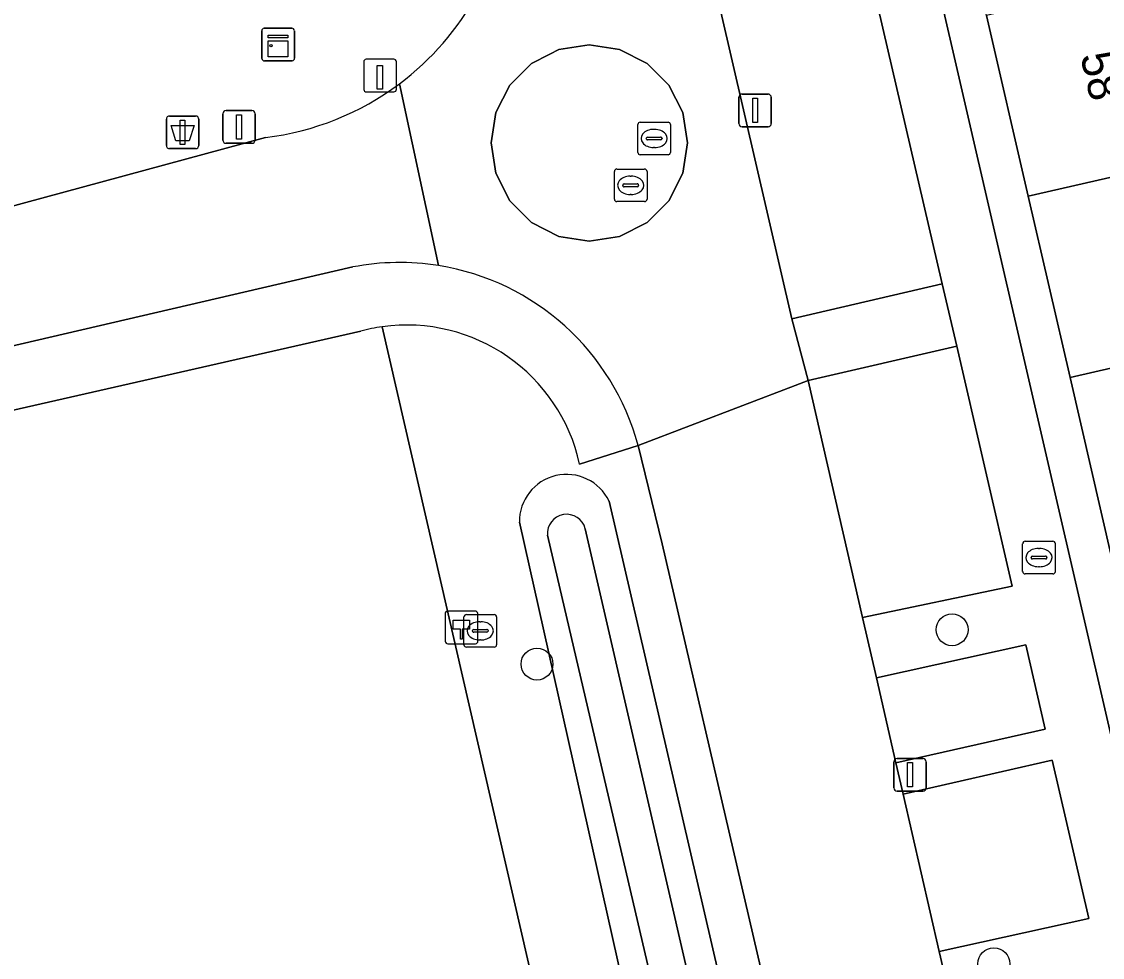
# Model space of a CAD drawing. Extents: x 156412 to 157779, y 382335 to 383768.
# Drawn here: x 156831.19 to 156864.31, y 383195.6 to 383224.29 of the extents above; entities that cross this region are included whole.
import ezdxf

# ---------------------------------------------------------------- set-up
doc = ezdxf.new("R2010")
doc.units = 0
for name, color, linetype in [('IMGEO_Afvalbak', 7, 'Continuous'), ('IMGEO_Berm_groen', 7, 'Continuous'), ('IMGEO_Boom', 7, 'Continuous'), ('IMGEO_Brandkraan', 7, 'Continuous'), ('IMGEO_Erf', 7, 'Continuous'), ('IMGEO_Greppel_droge_sloot', 7, 'Continuous'), ('IMGEO_Hectometerpaal', 7, 'Continuous'), ('IMGEO_Kast', 7, 'Continuous'), ('IMGEO_Lichtmast', 7, 'Continuous'), ('IMGEO_Oever', 7, 'Continuous'), ('IMGEO_Paal', 7, 'Continuous'), ('IMGEO_Pand', 7, 'Continuous'), ('IMGEO_Pand_nummerreeks', 7, 'Continuous'), ('IMGEO_Parkeervlak_open', 7, 'Continuous'), ('IMGEO_Rijbaan_lokaal_gesloten', 7, 'Continuous'), ('IMGEO_Rijbaan_lokaal_open', 7, 'Continuous'), ('IMGEO_Rioolput', 7, 'Continuous'), ('IMGEO_Verkeersbordpaal', 7, 'Continuous'), ('IMGEO_Voetpad_open', 7, 'Continuous')]:
    doc.layers.add(name, color=color, linetype=linetype)

msp = doc.modelspace()

# ---------------------------------------------------------------- linework, layer by layer
at = {"layer": 'IMGEO_Afvalbak'}
for p, q in [((156835.624, 383220.492), (156835.624, 383221.292)), ((156835.624, 383221.292), (156835.624, 383220.492)), ((156835.724, 383221.392), (156836.514, 383221.392)), ((156836.514, 383221.392), (156835.724, 383221.392)), ((156836.614, 383221.292), (156836.614, 383220.492)), ((156836.614, 383220.492), (156836.614, 383221.292)), ((156836.514, 383220.392), (156835.724, 383220.392)), ((156835.724, 383220.392), (156836.514, 383220.392))]:
    msp.add_line(p, q, dxfattribs=at)
msp.add_lwpolyline([(156835.767, 383221.106), (156836.471, 383221.106), (156836.322, 383220.636), (156835.916, 383220.636), (156835.767, 383221.106)], dxfattribs=at)
for centre, start, end in [((156835.724, 383221.292), 90, 180), ((156835.724, 383221.292), 90, 180), ((156836.514, 383221.292), 0, 90), ((156836.514, 383221.292), 360, 90), ((156835.724, 383220.492), 180, 270), ((156835.724, 383220.492), 180, 270), ((156836.514, 383220.492), 270, 0), ((156836.514, 383220.492), 270, 0)]:
    msp.add_arc(centre, 0.1, start, end, dxfattribs=at)
at = {"layer": 'IMGEO_Berm_groen'}
msp.add_lwpolyline([(156856.451, 383228.939), (156851.854, 383227.862), (156854.794, 383215.177), (156859.4, 383216.245)], close=True, dxfattribs=at)
for points in [[(156826.264, 383217.377), (156838.657, 383220.734)], [(156842.236, 383214.933), (156855.66, 383156.552), (156856.466, 383153.044), (156856.89, 383151.2), (156857.139, 383150.119), (156859.508, 383150.574), (156859.439, 383150.882), (156859.025, 383152.734), (156846.442, 383208.943)], [(156849.189, 383209.586), (156862.447, 383152.319), (156862.708, 383151.192), (156864.012, 383151.443), (156863.849, 383152.15), (156863.532, 383153.52), (156850.812, 383208.283), (156850.078, 383211.298), (156848.287, 383210.722)]]:
    msp.add_lwpolyline(points, dxfattribs=at)
for centre, radius, start, end in [((156837.632, 383229.234), 8.563, 306.8222, 355.7311), ((156837.636, 383229.228), 8.555, 276.8535, 306.8263), ((156842.985, 383209.556), 5.429, 12.4012, 97.9293), ((156847.886, 383208.964), 1.444, 25.5176, 180.8309)]:
    msp.add_arc(centre, radius, start, end, dxfattribs=at)
at = {"layer": 'IMGEO_Boom'}
for centre in [(156859.7, 383205.646), (156846.981, 383204.593), (156860.979, 383195.406)]:
    msp.add_circle(centre, 0.489, dxfattribs=at)
at = {"layer": 'IMGEO_Brandkraan'}
for p, q in [((156861.863, 383207.432), (156861.863, 383208.284)), ((156861.938, 383208.358), (156862.79, 383208.358)), ((156862.864, 383208.284), (156862.864, 383207.432)), ((156862.165, 383207.901), (156862.563, 383207.901)), ((156862.351, 383208.138), (156862.376, 383208.138)), ((156862.122, 383207.852), (156862.122, 383207.864)), ((156862.56, 383207.815), (156862.162, 383207.815)), ((156862.374, 383207.578), (156862.349, 383207.578)), ((156862.606, 383207.864), (156862.606, 383207.852)), ((156862.79, 383207.358), (156861.938, 383207.358)), ((156844.742, 383205.186), (156844.742, 383206.038)), ((156844.817, 383206.112), (156845.669, 383206.112)), ((156845.743, 383206.038), (156845.743, 383205.186)), ((156845.001, 383205.606), (156845.001, 383205.618)), ((156845.044, 383205.655), (156845.442, 383205.655)), ((156845.23, 383205.892), (156845.255, 383205.892)), ((156845.485, 383205.618), (156845.485, 383205.606)), ((156845.439, 383205.569), (156845.041, 383205.569)), ((156845.253, 383205.332), (156845.228, 383205.332)), ((156845.669, 383205.112), (156844.817, 383205.112))]:
    msp.add_line(p, q, dxfattribs=at)
for points in [[(156861.863, 383207.432), (156861.863, 383208.284)], [(156861.938, 383208.358), (156862.79, 383208.358)], [(156862.864, 383208.284), (156862.864, 383207.432)], [(156862.79, 383207.358), (156861.938, 383207.358)], [(156844.742, 383205.186), (156844.742, 383206.038)], [(156844.817, 383206.112), (156845.669, 383206.112)], [(156845.743, 383206.038), (156845.743, 383205.186)], [(156845.669, 383205.112), (156844.817, 383205.112)]]:
    msp.add_lwpolyline(points, dxfattribs=at)
for centre, radius, start, end in [((156861.94, 383208.282), 0.0765, 91.552, 178.448), ((156861.94, 383208.282), 0.0765, 91.552, 178.448), ((156862.788, 383208.282), 0.0765, 1.552, 88.448), ((156862.788, 383208.282), 0.0765, 1.552, 88.448), ((156862.162, 383207.861), 0.0403, 85.8775, 175.7526), ((156862.567, 383207.863), 0.0386, 1.7309, 96.639), ((156862.159, 383207.851), 0.0366, 178.938, 274.7102), ((156862.563, 383207.858), 0.043, 264.8664, 352.4533), ((156861.94, 383207.434), 0.0765, 181.552, 268.448), ((156861.94, 383207.434), 0.0765, 181.552, 268.448), ((156862.788, 383207.434), 0.0765, 271.552, 358.448), ((156862.788, 383207.434), 0.0765, 271.552, 358.448), ((156844.819, 383206.036), 0.0765, 91.552, 178.448), ((156844.819, 383206.036), 0.0765, 91.552, 178.448), ((156845.667, 383206.036), 0.0765, 1.552, 88.448), ((156845.667, 383206.036), 0.0765, 1.552, 88.448), ((156845.041, 383205.615), 0.0403, 85.8775, 175.7526), ((156845.038, 383205.605), 0.0366, 178.938, 274.7102), ((156845.442, 383205.612), 0.043, 264.8664, 352.4533), ((156845.446, 383205.617), 0.0386, 1.7309, 96.639), ((156844.819, 383205.188), 0.0765, 181.552, 268.448), ((156844.819, 383205.188), 0.0765, 181.552, 268.448), ((156845.667, 383205.188), 0.0765, 271.552, 358.448), ((156845.667, 383205.188), 0.0765, 271.552, 358.448)]:
    msp.add_arc(centre, radius, start, end, dxfattribs=at)
for centre, major_axis, ratio, start_param, end_param in [((156862.35, 383207.858), (-0.387, 0.002), 0.722429, 4.712389, 7.853982), ((156862.375, 383207.858), (-0.39, 0.002), 0.717154, 1.570796, 4.712389), ((156845.229, 383205.612), (-0.387, 0.002), 0.722429, 4.712389, 7.853982), ((156845.254, 383205.612), (-0.39, 0.002), 0.717154, 1.570796, 4.712389)]:
    msp.add_ellipse(centre, major_axis=major_axis, ratio=ratio, start_param=start_param, end_param=end_param, dxfattribs=at)
at = {"layer": 'IMGEO_Erf'}
msp.add_lwpolyline([(156875.383, 383161.144), (156874.294, 383165.858), (156873.581, 383168.943), (156872.297, 383174.503), (156871.016, 383180.047), (156869.734, 383185.6), (156868.449, 383191.163), (156867.165, 383196.718), (156865.883, 383202.271), (156864.6, 383207.825), (156863.317, 383213.378), (156862.034, 383218.931), (156860.753, 383224.475), (156859.485, 383229.967), (156858.137, 383235.801), (156856.928, 383235.509), (156858.273, 383229.684), (156874.357, 383160.007), (156882.842, 383158.978), (156883, 383160.168), (156882.006, 383160.277)], close=True, dxfattribs=at)
msp.add_lwpolyline([(156841.584, 383214.801), (156824.899, 383211.011), (156820.377, 383161.671), (156855.66, 383156.552), (156842.236, 383214.933)], dxfattribs=at)
msp.add_arc((156842.985, 383209.556), 5.429, 97.9328, 104.9574, dxfattribs=at)
at = {"layer": 'IMGEO_Greppel_droge_sloot'}
msp.add_lwpolyline([(156847.303, 383208.544), (156860.355, 383152.573), (156860.765, 383150.817), (156861.772, 383151.011), (156861.443, 383152.441), (156848.46, 383208.74)], dxfattribs=at)
msp.add_arc((156847.889, 383208.598), 0.588, 13.9878, 185.2419, dxfattribs=at)
at = {"layer": 'IMGEO_Hectometerpaal'}
for p, q in [((156844.168, 383206.133), (156844.168, 383205.292)), ((156844.168, 383206.133), (156844.168, 383205.292)), ((156845.084, 383206.217), (156844.243, 383206.217)), ((156845.084, 383206.217), (156844.243, 383206.217)), ((156845.168, 383205.301), (156845.168, 383206.142)), ((156845.168, 383205.301), (156845.168, 383206.142)), ((156844.252, 383205.217), (156845.093, 383205.217)), ((156844.252, 383205.217), (156845.093, 383205.217))]:
    msp.add_line(p, q, dxfattribs=at)
msp.add_lwpolyline([(156844.693, 383205.361), (156844.633, 383205.361), (156844.633, 383205.666), (156844.413, 383205.666), (156844.413, 383205.935), (156844.913, 383205.935), (156844.913, 383205.666), (156844.693, 383205.666), (156844.693, 383205.361)], dxfattribs=at)
for centre, start, end in [((156844.246, 383206.139), 92.4484, 184.2845), ((156844.246, 383206.139), 92.4484, 184.2845), ((156845.09, 383206.139), 2.4484, 94.2845), ((156845.09, 383206.139), 2.4484, 94.2845), ((156844.246, 383205.295), 182.4484, 274.2845), ((156844.246, 383205.295), 182.4484, 274.2845), ((156845.09, 383205.295), 272.4484, 4.2845), ((156845.09, 383205.295), 272.4484, 4.2845)]:
    msp.add_arc(centre, 0.0779, start, end, dxfattribs=at)
at = {"layer": 'IMGEO_Kast'}
for p, q in [((156838.55, 383223.158), (156838.55, 383223.999)), ((156838.55, 383223.999), (156838.55, 383223.158)), ((156838.625, 383224.083), (156839.466, 383224.083)), ((156839.466, 383224.083), (156838.625, 383224.083)), ((156839.55, 383224.008), (156839.55, 383223.167)), ((156839.55, 383223.167), (156839.55, 383224.008)), ((156839.475, 383223.083), (156838.634, 383223.083)), ((156838.634, 383223.083), (156839.475, 383223.083))]:
    msp.add_line(p, q, dxfattribs=at)
for points in [[(156838.745, 383223.873), (156839.345, 383223.873), (156839.345, 383223.788), (156838.745, 383223.788), (156838.745, 383223.873)], [(156838.745, 383223.698), (156839.345, 383223.698), (156839.345, 383223.209), (156838.745, 383223.209), (156838.745, 383223.698)]]:
    msp.add_lwpolyline(points, dxfattribs=at)
msp.add_circle((156838.829, 383223.547), 0.0377, dxfattribs=at)
for centre, start, end in [((156838.628, 383224.005), 92.4484, 184.2845), ((156838.628, 383224.005), 92.4484, 184.2845), ((156839.472, 383224.005), 2.4484, 94.2845), ((156839.472, 383224.005), 2.4484, 94.2845), ((156838.628, 383223.161), 182.4484, 274.2845), ((156838.628, 383223.161), 182.4484, 274.2845), ((156839.472, 383223.161), 272.4484, 4.2845), ((156839.472, 383223.161), 272.4484, 4.2845)]:
    msp.add_arc(centre, 0.0779, start, end, dxfattribs=at)
at = {"layer": 'IMGEO_Lichtmast'}
for p, q in [((156853.17, 383221.165), (156853.17, 383221.965)), ((156853.17, 383221.965), (156853.17, 383221.165)), ((156853.27, 383222.065), (156854.06, 383222.065)), ((156854.06, 383222.065), (156853.27, 383222.065)), ((156854.16, 383221.965), (156854.16, 383221.165)), ((156854.16, 383221.165), (156854.16, 383221.965)), ((156837.454, 383221.556), (156838.244, 383221.556)), ((156838.244, 383221.556), (156837.454, 383221.556)), ((156837.354, 383220.656), (156837.354, 383221.456)), ((156837.354, 383221.456), (156837.354, 383220.656)), ((156838.344, 383221.456), (156838.344, 383220.656)), ((156838.344, 383220.656), (156838.344, 383221.456)), ((156854.06, 383221.065), (156853.27, 383221.065)), ((156853.27, 383221.065), (156854.06, 383221.065)), ((156838.244, 383220.556), (156837.454, 383220.556)), ((156837.454, 383220.556), (156838.244, 383220.556)), ((156857.915, 383200.802), (156857.915, 383201.602)), ((156857.915, 383201.602), (156857.915, 383200.802)), ((156858.015, 383201.702), (156858.805, 383201.702)), ((156858.805, 383201.702), (156858.015, 383201.702)), ((156858.905, 383201.602), (156858.905, 383200.802)), ((156858.905, 383200.802), (156858.905, 383201.602)), ((156858.805, 383200.702), (156858.015, 383200.702)), ((156858.015, 383200.702), (156858.805, 383200.702))]:
    msp.add_line(p, q, dxfattribs=at)
for points in [[(156853.59, 383221.94), (156853.74, 383221.94), (156853.74, 383221.19), (156853.59, 383221.19), (156853.59, 383221.94)], [(156837.774, 383221.431), (156837.924, 383221.431), (156837.924, 383220.681), (156837.774, 383220.681), (156837.774, 383221.431)], [(156858.335, 383201.577), (156858.485, 383201.577), (156858.485, 383200.827), (156858.335, 383200.827), (156858.335, 383201.577)]]:
    msp.add_lwpolyline(points, dxfattribs=at)
for centre, start, end in [((156853.27, 383221.965), 90, 180), ((156853.27, 383221.965), 90, 180), ((156854.06, 383221.965), 0, 90), ((156854.06, 383221.965), 360, 90), ((156837.454, 383221.456), 90, 180), ((156837.454, 383221.456), 90, 180), ((156838.244, 383221.456), 0, 90), ((156838.244, 383221.456), 360, 90), ((156853.27, 383221.165), 180, 270), ((156853.27, 383221.165), 180, 270), ((156854.06, 383221.165), 270, 0), ((156854.06, 383221.165), 270, 0), ((156837.454, 383220.656), 180, 270), ((156837.454, 383220.656), 180, 270), ((156838.244, 383220.656), 270, 0), ((156838.244, 383220.656), 270, 0), ((156858.015, 383201.602), 90, 180), ((156858.015, 383201.602), 90, 180), ((156858.805, 383201.602), 0, 90), ((156858.805, 383201.602), 360, 90), ((156858.015, 383200.802), 180, 270), ((156858.015, 383200.802), 180, 270), ((156858.805, 383200.802), 270, 0), ((156858.805, 383200.802), 270, 0)]:
    msp.add_arc(centre, 0.1, start, end, dxfattribs=at)
at = {"layer": 'IMGEO_Oever'}
for points in [[(156848.46, 383208.74), (156861.443, 383152.441), (156861.772, 383151.011), (156862.708, 383151.192), (156862.447, 383152.319), (156849.189, 383209.586)], [(156846.442, 383208.943), (156859.025, 383152.734), (156859.439, 383150.882), (156859.508, 383150.574), (156860.451, 383150.756), (156860.765, 383150.817), (156860.355, 383152.573), (156847.303, 383208.544)]]:
    msp.add_lwpolyline(points, dxfattribs=at)
for centre, radius, start, end in [((156847.886, 383208.964), 1.444, 25.5176, 180.8309), ((156847.889, 383208.598), 0.588, 13.9878, 185.2419)]:
    msp.add_arc(centre, radius, start, end, dxfattribs=at)
at = {"layer": 'IMGEO_Paal'}
for p, q in [((156842.589, 383223.132), (156841.748, 383223.132)), ((156842.589, 383223.132), (156841.748, 383223.132)), ((156841.673, 383223.048), (156841.673, 383222.207)), ((156841.673, 383223.048), (156841.673, 383222.207)), ((156842.673, 383222.216), (156842.673, 383223.057)), ((156842.673, 383222.216), (156842.673, 383223.057)), ((156841.757, 383222.132), (156842.598, 383222.132)), ((156841.757, 383222.132), (156842.598, 383222.132))]:
    msp.add_line(p, q, dxfattribs=at)
msp.add_lwpolyline([(156842.088, 383222.945), (156842.248, 383222.945), (156842.248, 383222.212), (156842.088, 383222.212), (156842.088, 383222.945)], dxfattribs=at)
for centre, start, end in [((156841.751, 383223.054), 92.4484, 184.2845), ((156841.751, 383223.054), 92.4484, 184.2845), ((156842.595, 383223.054), 2.4484, 94.2845), ((156842.595, 383223.054), 2.4484, 94.2845), ((156841.751, 383222.21), 182.4484, 274.2845), ((156841.751, 383222.21), 182.4484, 274.2845), ((156842.595, 383222.21), 272.4484, 4.2845), ((156842.595, 383222.21), 272.4484, 4.2845)]:
    msp.add_arc(centre, 0.0779, start, end, dxfattribs=at)
at = {"layer": 'IMGEO_Pand'}
for points in [[(156862.034, 383218.931), (156872.271, 383221.277), (156872.041, 383222.271), (156870.986, 383226.83), (156860.753, 383224.475)], [(156862.034, 383218.931), (156863.317, 383213.378), (156873.556, 383215.725), (156872.501, 383220.284), (156876.555, 383221.215), (156876.095, 383223.205), (156872.041, 383222.271), (156872.271, 383221.277)], [(156864.6, 383207.825), (156874.84, 383210.173), (156874.61, 383211.167), (156873.556, 383215.725), (156863.317, 383213.378)]]:
    msp.add_lwpolyline(points, close=True, dxfattribs=at)
at = {"layer": 'IMGEO_Parkeervlak_open'}
for points in [[(156859.842, 383214.341), (156855.288, 383213.281), (156856.957, 383206.019), (156861.541, 383206.979)], [(156861.956, 383205.184), (156857.381, 383204.173), (156857.981, 383201.562), (156862.552, 383202.602)], [(156862.772, 383201.646), (156858.199, 383200.611), (156859.309, 383195.782), (156863.891, 383196.8)]]:
    msp.add_lwpolyline(points, close=True, dxfattribs=at)
at = {"layer": 'IMGEO_Rijbaan_lokaal_gesloten'}
for points in [[(156850.078, 383211.298), (156854.894, 383213.131), (156855.288, 383213.281), (156854.794, 383215.177), (156851.854, 383227.862), (156851.401, 383229.749), (156850.545, 383233.441), (156849.407, 383238.36), (156849.175, 383239.358), (156847.493, 383246.63), (156847.165, 383248.046), (156846.713, 383250), (156845.468, 383255.381), (156845.238, 383256.373), (156842.778, 383267.004), (156842.221, 383269.41), (156841.748, 383271.455), (156841.477, 383272.623), (156841.004, 383274.668)], [(156843.965, 383216.807), (156842.764, 383222.38)], [(156842.764, 383222.38), (156843.965, 383216.807)], [(156838.657, 383220.734), (156826.264, 383217.377), (156822.054, 383216.381), (156821.099, 383216.155), (156817.73, 383215.358), (156801.681, 383211.646), (156751.021, 383199.928), (156734.433, 383196.086), (156729.763, 383195.017), (156730.65, 383191.175), (156820.712, 383212.034)], [(156820.712, 383212.034), (156821.67, 383212.256), (156824.718, 383212.905), (156841.342, 383216.765)], [(156859.601, 383194.513), (156859.309, 383195.782), (156858.199, 383200.611), (156857.981, 383201.562), (156857.381, 383204.173), (156856.957, 383206.019), (156855.288, 383213.281), (156854.894, 383213.131), (156850.078, 383211.298), (156850.812, 383208.283), (156863.532, 383153.52)]]:
    msp.add_lwpolyline(points, dxfattribs=at)
msp.add_lwpolyline([(156849.514, 383223.428), (156850.353, 383223), (156851.019, 383222.335), (156851.446, 383221.496), (156851.594, 383220.566), (156851.446, 383219.636), (156851.019, 383218.797), (156850.353, 383218.131), (156849.514, 383217.703), (156848.584, 383217.556), (156847.654, 383217.703), (156846.815, 383218.131), (156846.149, 383218.797), (156845.722, 383219.636), (156845.575, 383220.566), (156845.722, 383221.496), (156846.149, 383222.335), (156846.815, 383223), (156847.371, 383223.284), (156847.654, 383223.428), (156848.584, 383223.575)], close=True, dxfattribs=at)
for centre, radius, start, end in [((156837.632, 383229.234), 8.563, 306.8222, 355.7311), ((156837.636, 383229.228), 8.555, 276.8535, 306.8263), ((156842.772, 383209.365), 7.537, 80.8954, 100.9393), ((156842.772, 383209.337), 7.564, 15.0235, 80.9265)]:
    msp.add_arc(centre, radius, start, end, dxfattribs=at)
at = {"layer": 'IMGEO_Rijbaan_lokaal_open'}
msp.add_lwpolyline([(156849.514, 383217.703), (156850.353, 383218.131), (156851.019, 383218.797), (156851.446, 383219.636), (156851.594, 383220.566), (156851.446, 383221.496), (156851.019, 383222.335), (156850.353, 383223), (156849.514, 383223.428), (156848.584, 383223.575), (156847.654, 383223.428), (156847.371, 383223.284), (156846.815, 383223), (156846.149, 383222.335), (156845.722, 383221.496), (156845.575, 383220.566), (156845.722, 383219.636), (156846.149, 383218.797), (156846.815, 383218.131), (156847.654, 383217.703), (156848.584, 383217.556)], close=True, dxfattribs=at)
at = {"layer": 'IMGEO_Rioolput'}
for p, q in [((156850.145, 383221.204), (156850.997, 383221.204)), ((156850.07, 383220.278), (156850.07, 383221.13)), ((156850.558, 383220.984), (156850.583, 383220.984)), ((156851.071, 383221.13), (156851.071, 383220.278)), ((156850.329, 383220.698), (156850.329, 383220.71)), ((156850.767, 383220.661), (156850.369, 383220.661)), ((156850.372, 383220.747), (156850.77, 383220.747)), ((156850.813, 383220.71), (156850.813, 383220.698)), ((156850.997, 383220.204), (156850.145, 383220.204)), ((156850.581, 383220.424), (156850.556, 383220.424)), ((156849.351, 383218.842), (156849.351, 383219.694)), ((156849.426, 383219.768), (156850.278, 383219.768)), ((156849.839, 383219.548), (156849.864, 383219.548)), ((156850.352, 383219.694), (156850.352, 383218.842)), ((156849.61, 383219.262), (156849.61, 383219.274)), ((156850.048, 383219.225), (156849.65, 383219.225)), ((156849.653, 383219.311), (156850.051, 383219.311)), ((156850.094, 383219.274), (156850.094, 383219.262)), ((156849.862, 383218.988), (156849.837, 383218.988)), ((156850.278, 383218.768), (156849.426, 383218.768))]:
    msp.add_line(p, q, dxfattribs=at)
for points in [[(156850.145, 383221.204), (156850.997, 383221.204)], [(156850.07, 383220.278), (156850.07, 383221.13)], [(156851.071, 383221.13), (156851.071, 383220.278)], [(156850.997, 383220.204), (156850.145, 383220.204)], [(156849.351, 383218.842), (156849.351, 383219.694)], [(156849.426, 383219.768), (156850.278, 383219.768)], [(156850.352, 383219.694), (156850.352, 383218.842)], [(156850.278, 383218.768), (156849.426, 383218.768)]]:
    msp.add_lwpolyline(points, dxfattribs=at)
for centre, radius, start, end in [((156850.147, 383221.128), 0.0765, 91.552, 178.448), ((156850.147, 383221.128), 0.0765, 91.552, 178.448), ((156850.995, 383221.128), 0.0765, 1.552, 88.448), ((156850.995, 383221.128), 0.0765, 1.552, 88.448), ((156850.369, 383220.707), 0.0403, 85.8775, 175.7526), ((156850.366, 383220.697), 0.0366, 178.938, 274.7102), ((156850.77, 383220.704), 0.043, 264.8664, 352.4533), ((156850.774, 383220.709), 0.0386, 1.7309, 96.639), ((156850.147, 383220.28), 0.0765, 181.552, 268.448), ((156850.147, 383220.28), 0.0765, 181.552, 268.448), ((156850.995, 383220.28), 0.0765, 271.552, 358.448), ((156850.995, 383220.28), 0.0765, 271.552, 358.448), ((156849.428, 383219.692), 0.0765, 91.552, 178.448), ((156849.428, 383219.692), 0.0765, 91.552, 178.448), ((156850.276, 383219.692), 0.0765, 1.552, 88.448), ((156850.276, 383219.692), 0.0765, 1.552, 88.448), ((156849.65, 383219.271), 0.0403, 85.8775, 175.7526), ((156849.647, 383219.261), 0.0366, 178.938, 274.7102), ((156850.051, 383219.268), 0.043, 264.8664, 352.4533), ((156850.055, 383219.273), 0.0386, 1.7309, 96.639), ((156849.428, 383218.844), 0.0765, 181.552, 268.448), ((156849.428, 383218.844), 0.0765, 181.552, 268.448), ((156850.276, 383218.844), 0.0765, 271.552, 358.448), ((156850.276, 383218.844), 0.0765, 271.552, 358.448)]:
    msp.add_arc(centre, radius, start, end, dxfattribs=at)
for centre, major_axis, ratio, start_param, end_param in [((156850.557, 383220.704), (-0.387, 0.002), 0.722429, 4.712389, 7.853982), ((156850.582, 383220.704), (-0.39, 0.002), 0.717154, 1.570796, 4.712389), ((156849.838, 383219.268), (-0.387, 0.002), 0.722429, 4.712389, 7.853982), ((156849.863, 383219.268), (-0.39, 0.002), 0.717154, 1.570796, 4.712389)]:
    msp.add_ellipse(centre, major_axis=major_axis, ratio=ratio, start_param=start_param, end_param=end_param, dxfattribs=at)
at = {"layer": 'IMGEO_Verkeersbordpaal'}
for p, q in [((156835.624, 383220.492), (156835.624, 383221.292)), ((156835.624, 383221.292), (156835.624, 383220.492)), ((156835.724, 383221.392), (156836.514, 383221.392)), ((156836.514, 383221.392), (156835.724, 383221.392)), ((156836.614, 383221.292), (156836.614, 383220.492)), ((156836.614, 383220.492), (156836.614, 383221.292)), ((156836.514, 383220.392), (156835.724, 383220.392)), ((156835.724, 383220.392), (156836.514, 383220.392))]:
    msp.add_line(p, q, dxfattribs=at)
msp.add_lwpolyline([(156836.044, 383221.267), (156836.194, 383221.267), (156836.194, 383220.517), (156836.044, 383220.517), (156836.044, 383221.267)], dxfattribs=at)
for centre, start, end in [((156835.724, 383221.292), 90, 180), ((156835.724, 383221.292), 90, 180), ((156836.514, 383221.292), 0, 90), ((156836.514, 383221.292), 360, 90), ((156835.724, 383220.492), 180, 270), ((156835.724, 383220.492), 180, 270), ((156836.514, 383220.492), 270, 0), ((156836.514, 383220.492), 270, 0)]:
    msp.add_arc(centre, 0.1, start, end, dxfattribs=at)
at = {"layer": 'IMGEO_Voetpad_open'}
for points in [[(156874.357, 383160.007), (156858.273, 383229.684), (156856.928, 383235.509), (156856.572, 383236.951), (156853.555, 383250), (156850.109, 383264.907), (156837.266, 383320.457)], [(156856.451, 383228.939), (156859.4, 383216.245), (156859.842, 383214.341), (156861.541, 383206.979), (156856.957, 383206.019), (156857.381, 383204.173), (156861.956, 383205.184), (156862.552, 383202.602), (156857.981, 383201.562), (156858.199, 383200.611), (156862.772, 383201.646), (156863.891, 383196.8), (156859.309, 383195.782), (156859.601, 383194.513)], [(156841.342, 383216.765), (156824.718, 383212.905), (156824.538, 383210.929), (156824.899, 383211.011), (156841.584, 383214.801)], [(156848.287, 383210.722), (156850.078, 383211.298)]]:
    msp.add_lwpolyline(points, dxfattribs=at)
msp.add_lwpolyline([(156859.4, 383216.245), (156854.794, 383215.177), (156855.288, 383213.281), (156859.842, 383214.341)], close=True, dxfattribs=at)
for centre, radius, start, end in [((156842.772, 383209.365), 7.537, 80.8954, 100.9393), ((156842.772, 383209.337), 7.564, 15.0235, 80.9265), ((156842.985, 383209.556), 5.429, 97.9328, 104.9574), ((156842.985, 383209.556), 5.429, 12.4012, 97.9293)]:
    msp.add_arc(centre, radius, start, end, dxfattribs=at)

# ---------------------------------------------------------------- texts
at = {"layer": 'IMGEO_Pand_nummerreeks'}
msp.add_text('58', height=1, rotation=283.0073, dxfattribs=at).set_placement((156863.624, 383223.243))

doc.saveas('drawing.dxf')
